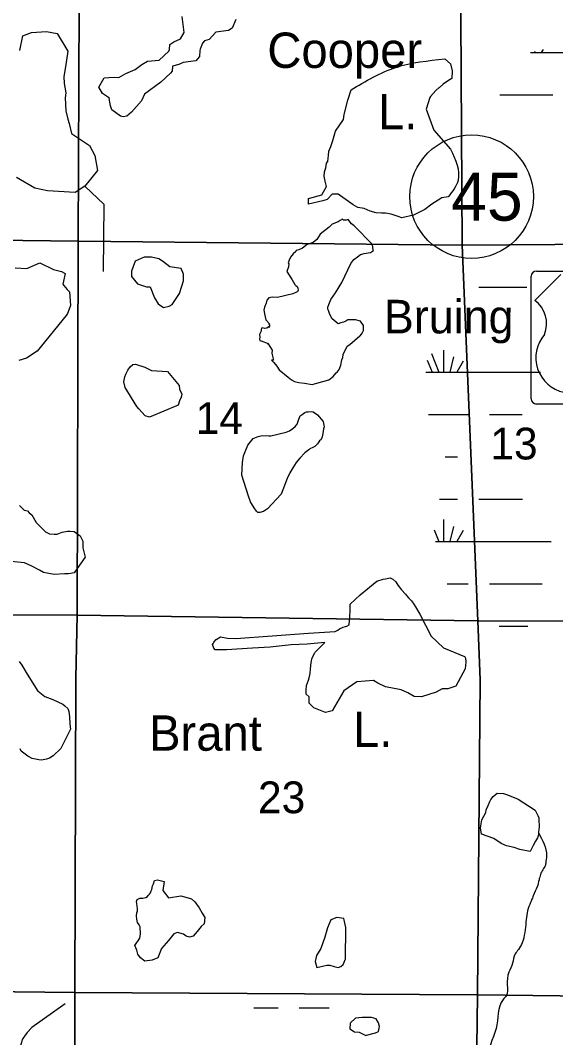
# Model space of a CAD drawing. Extents: x 380424 to 701066, y 1117407 to 1412949.
# Drawn here: x 499000 to 506582, y 1373482 to 1387886 of the extents above; entities that cross this region are included whole.
import ezdxf

# ---------------------------------------------------------------- set-up
doc = ezdxf.new("R2010")
doc.units = 0
for name, color, linetype in [('Communities and Subdivisions Names without Post Office', 7, 'Continuous'), ('Intermittent Ponds', 7, 'Continuous'), ('Lakes and Ponds', 7, 'Continuous'), ('Lakes and Ponds Text', 7, 'Continuous'), ('Narrow Canals', 7, 'Continuous'), ('Roadshilelds State Highways', 7, 'Continuous'), ('Roadshilelds US Highways', 7, 'Continuous'), ('Section Lines', 7, 'Continuous'), ('Section Numbers', 7, 'Continuous'), ('Swamps', 7, 'Continuous')]:
    doc.layers.add(name, color=color, linetype=linetype)

msp = doc.modelspace()

# ---------------------------------------------------------------- linework, layer by layer
at = {"layer": 'Intermittent Ponds'}
for points in [[(503606, 1374592), (503611, 1375043), (503580, 1375167), (503483, 1375182), (503396, 1375151), (503349, 1375038), (503314, 1374905), (503257, 1374746), (503196, 1374643), (503175, 1374561), (503201, 1374474), (503339, 1374510), (503385, 1374510), (503447, 1374489), (503503, 1374474), (503539, 1374489), (503570, 1374520), (503585, 1374551), (503601, 1374587)], [(503903, 1373519), (504032, 1373550), (504073, 1373571), (504088, 1373642), (504073, 1373694), (504042, 1373750), (503975, 1373766), (503842, 1373766), (503749, 1373760), (503673, 1373689), (503667, 1373606), (503734, 1373565), (503801, 1373560), (503847, 1373535), (503893, 1373514)]]:
    msp.add_lwpolyline(points, close=True, dxfattribs=at)
at = {"layer": 'Lakes and Ponds'}
for points in [[(502053, 1387898), (502002, 1387776), (501949, 1387742), (501769, 1387718), (501673, 1387615), (501606, 1387596), (501580, 1387564), (501548, 1387479), (501543, 1387458), (501536, 1387376), (501486, 1387312), (501305, 1387290), (501247, 1387263), (501157, 1387237), (501150, 1387168), (501128, 1387137), (500988, 1387009), (500758, 1386840), (500716, 1386748), (500574, 1386586), (500506, 1386529), (500458, 1386518), (500420, 1386528), (500294, 1386617), (500278, 1386676), (500258, 1386782), (500261, 1386784), (500163, 1386851), (500110, 1386941), (500185, 1387073), (500253, 1387075), (500331, 1387080), (500395, 1387075), (500493, 1387136), (500627, 1387189), (500719, 1387259), (500800, 1387309), (500964, 1387323), (501104, 1387448), (501114, 1387472), (501116, 1387543), (501175, 1387583), (501268, 1387624), (501319, 1387716), (501291, 1387942)], [(498991, 1387459), (499033, 1387665), (499160, 1387713), (499371, 1387727), (499521, 1387699), (499672, 1387448), (499639, 1387230), (499616, 1387090), (499622, 1386990), (499644, 1386858), (499634, 1386789), (499644, 1386605), (499672, 1386487), (499689, 1386426), (499725, 1386283), (499979, 1386113), (500057, 1385974), (500091, 1385761), (499912, 1385538), (499778, 1385449), (499385, 1385473), (499206, 1385510), (498947, 1385663)], [(505012, 1387340), (505091, 1387269), (505116, 1387172), (505110, 1387063), (505062, 1387036), (504989, 1386981), (504931, 1386929), (504934, 1386934), (504887, 1386895), (504809, 1386809), (504801, 1386793), (504746, 1386629), (504856, 1386332), (505093, 1386062)], [(505060, 1385386), (504970, 1385372), (504827, 1385282), (504727, 1385208), (504567, 1385128), (504402, 1385092), (504349, 1385108), (504254, 1385144), (504174, 1385154), (504117, 1385154), (504042, 1385159), (503956, 1385185), (503871, 1385222), (503778, 1385234), (503715, 1385274), (503502, 1385423), (503416, 1385423), (503345, 1385349), (503286, 1385329), (503079, 1385282), (503083, 1385362), (503271, 1385417), (503338, 1385536), (503319, 1385610), (503314, 1385633), (503302, 1385682), (503310, 1385742), (503327, 1385800), (503335, 1385863), (503356, 1385886), (503362, 1385935), (503364, 1385972), (503371, 1386034), (503397, 1386098), (503426, 1386183), (503465, 1386316), (503576, 1386483), (503586, 1386552), (503637, 1386754), (503684, 1386902)], [(498925, 1384384), (499091, 1384375), (499275, 1384454), (499468, 1384358), (499583, 1384330), (499636, 1384304), (499600, 1384149), (499616, 1384133), (499664, 1384075), (499695, 1384043), (499712, 1383851), (499691, 1383798), (499666, 1383737), (499650, 1383706), (499236, 1383204), (499088, 1383103), (498977, 1383072)], [(498990, 1381015), (499016, 1380988), (499053, 1380951), (499101, 1380941), (499127, 1380914), (499164, 1380883), (499222, 1380777), (499354, 1380645), (499412, 1380618), (499481, 1380613), (499523, 1380613), (499592, 1380640), (499666, 1380655), (499703, 1380655), (499761, 1380650), (499845, 1380587), (499887, 1380513), (499887, 1380418), (499919, 1380286), (499840, 1380170), (499761, 1380064), (499681, 1380048), (499623, 1380048), (499481, 1380038), (499328, 1380069), (499270, 1380101), (499164, 1380159), (499058, 1380207), (498868, 1380222)], [(498984, 1378807), (499021, 1378754), (499095, 1378628), (499248, 1378390), (499254, 1378390), (499349, 1378311), (499386, 1378300), (499460, 1378268), (499602, 1378205), (499629, 1378179), (499671, 1378142), (499687, 1378099), (499697, 1378031), (499703, 1377920), (499708, 1377851), (499571, 1377577), (499465, 1377471), (499412, 1377439), (499370, 1377423), (499301, 1377413), (499264, 1377418), (499169, 1377434), (499106, 1377466), (499011, 1377540), (498995, 1377571)]]:
    msp.add_lwpolyline(points, dxfattribs=at)
for points in [[(502908, 1384627), (502903, 1384611), (502866, 1384580), (502824, 1384532), (502808, 1384490), (502792, 1384453), (502803, 1384437), (502797, 1384395), (502776, 1384331), (502850, 1384210), (502887, 1384146), (502903, 1384131), (502919, 1384120), (502929, 1384094), (502935, 1384067), (502924, 1384041), (502919, 1384041), (502861, 1384014), (502644, 1383962), (502565, 1383967), (502518, 1383956), (502491, 1383925), (502481, 1383882), (502459, 1383824), (502449, 1383782), (502459, 1383735), (502459, 1383729), (502475, 1383645), (502502, 1383624), (502507, 1383613), (502518, 1383597), (502518, 1383587), (502528, 1383576), (502528, 1383555), (502523, 1383539), (502523, 1383550), (502491, 1383529), (502459, 1383523), (502433, 1383534), (502417, 1383529), (502407, 1383476), (502386, 1383439), (502391, 1383407), (502386, 1383370), (502391, 1383354), (502407, 1383349), (502412, 1383349), (502512, 1383312), (502502, 1383307), (502512, 1383307), (502533, 1383270), (502565, 1383217), (502560, 1383175), (502570, 1383133), (502586, 1383074), (502555, 1383074), (502591, 1383043), (502634, 1382990), (502665, 1382937), (502792, 1382832), (502840, 1382795), (502882, 1382773), (502945, 1382758), (503025, 1382747), (503135, 1382731), (503199, 1382747), (503368, 1382795), (503431, 1382842), (503473, 1382895), (503489, 1382905), (503516, 1382942), (503537, 1383006), (503553, 1383080), (503568, 1383111), (503574, 1383154), (503627, 1383275), (503669, 1383296), (503806, 1383418), (503817, 1383423), (503843, 1383455), (503859, 1383497), (503859, 1383544), (503859, 1383566), (503817, 1383629), (503748, 1383645), (503727, 1383645), (503674, 1383645), (503637, 1383645), (503611, 1383629), (503579, 1383613), (503537, 1383603), (503500, 1383587), (503415, 1383661), (503384, 1383719), (503363, 1383777), (503357, 1383798), (503357, 1383824), (503368, 1383861), (503399, 1383935), (503463, 1384030), (503553, 1384173), (503679, 1384442), (503722, 1384500), (503774, 1384537), (503817, 1384569), (503870, 1384585), (503928, 1384595), (503959, 1384601), (504002, 1384627), (503996, 1384632), (503986, 1384712), (503727, 1384976), (503690, 1385007), (503642, 1385065), (503616, 1385055), (503579, 1385055), (503563, 1385071), (503532, 1385050), (503501, 1385033), (503415, 1385002), (503373, 1384960), (503246, 1384859), (503199, 1384785), (503146, 1384743), (503061, 1384712), (502998, 1384659), (502945, 1384638)], [(501149, 1383863), (501253, 1384018), (501313, 1384199), (501313, 1384294), (501278, 1384371), (501115, 1384397), (501012, 1384475), (500960, 1384509), (500857, 1384535), (500753, 1384535), (500624, 1384475), (500573, 1384337), (500573, 1384259), (500659, 1384156), (500788, 1384113), (500839, 1384113), (500900, 1383958), (500951, 1383872), (501029, 1383820), (501106, 1383837)], [(500479, 1382840), (500495, 1382877), (500521, 1382935), (500553, 1382982), (500595, 1383014), (500632, 1383019), (500764, 1382977), (500812, 1382951), (500859, 1382930), (501086, 1382914), (501250, 1382718), (501255, 1382666), (501287, 1382592), (501276, 1382549), (501255, 1382497), (501234, 1382439), (500827, 1382270), (500769, 1382285), (500680, 1382386), (500648, 1382417), (500484, 1382687), (500468, 1382766)], [(502694, 1381177), (502499, 1380971), (502446, 1380934), (502393, 1380918), (502362, 1380918), (502346, 1380939), (502314, 1380982), (502272, 1381045), (502261, 1381071), (502230, 1381151), (502135, 1381446), (502145, 1381626), (502161, 1381721), (502224, 1381869), (502298, 1381964), (502367, 1381995), (502425, 1382006), (502520, 1382001), (502546, 1382001), (502763, 1382054), (502811, 1382075), (502858, 1382106), (502895, 1382138), (502921, 1382170), (502943, 1382238), (502964, 1382286), (502990, 1382307), (503011, 1382318), (503027, 1382333), (503053, 1382344), (503075, 1382344), (503127, 1382349), (503149, 1382344), (503207, 1382302), (503291, 1382207), (503296, 1382180), (503302, 1382133), (503296, 1382101), (503286, 1382038), (503275, 1381990), (503259, 1381953), (503238, 1381932), (503207, 1381890), (503170, 1381853), (503143, 1381837), (503101, 1381821), (503085, 1381805), (503027, 1381763), (502958, 1381689), (502906, 1381626), (502858, 1381552), (502816, 1381478), (502779, 1381399)], [(502288, 1378998), (501921, 1378971), (501757, 1378975), (501741, 1378996), (501720, 1379049), (501735, 1379070), (501741, 1379081), (501772, 1379118), (501836, 1379155), (501936, 1379139), (502052, 1379133), (503082, 1379207), (503457, 1379234), (503499, 1379251), (503522, 1379269), (503573, 1379292), (503605, 1379303), (503623, 1379310), (503659, 1379329), (503669, 1379443), (503673, 1379531), (503673, 1379618), (503815, 1379751), (504049, 1379947), (504141, 1379973), (504172, 1379978), (504236, 1379994), (504274, 1379976), (504320, 1379936), (504348, 1379889), (504398, 1379824), (504453, 1379760), (504467, 1379742), (504499, 1379710), (504540, 1379668), (504574, 1379621), (504595, 1379584), (504660, 1379476), (504820, 1379168), (504994, 1379003), (505290, 1378880), (505300, 1378869), (505311, 1378817), (505311, 1378801), (505300, 1378706), (505169, 1378461), (505053, 1378421), (504976, 1378420), (504889, 1378374), (504682, 1378310), (504577, 1378314), (504490, 1378365), (504393, 1378406), (504173, 1378448), (504063, 1378503), (504001, 1378537), (503765, 1378521), (503581, 1378392), (503416, 1378108), (503320, 1378085), (503159, 1378154), (503091, 1378218), (503093, 1378310), (503050, 1378347), (503047, 1378400), (503053, 1378469), (503081, 1378544), (503093, 1378579), (503104, 1378636), (503109, 1378705), (503118, 1378792), (503135, 1378861), (503172, 1378930), (503178, 1378939), (503311, 1379076), (503063, 1379053), (502834, 1379044), (502536, 1379012)], [(505516, 1376452), (505534, 1376565), (505594, 1376669), (505599, 1376706), (505628, 1376771), (505649, 1376824), (505666, 1376852), (505698, 1376897), (505752, 1376944), (505841, 1376939), (505901, 1376918), (506051, 1376859), (506291, 1376701), (506306, 1376673), (506331, 1376628), (506345, 1376594), (506345, 1376531), (506348, 1376506), (506348, 1376464), (506345, 1376432), (506338, 1376385), (506338, 1376354), (506324, 1376313), (506296, 1376264), (506264, 1376201), (506222, 1376120), (506074, 1376147), (505992, 1376176), (505887, 1376197), (505810, 1376232), (505705, 1376302), (505532, 1376362)], [(500658, 1375280), (500658, 1375304), (500655, 1375346), (500648, 1375380), (500643, 1375411), (500653, 1375438), (500690, 1375459), (500724, 1375458), (500736, 1375456), (500779, 1375467), (500803, 1375479), (500812, 1375497), (500830, 1375512), (500845, 1375534), (500854, 1375561), (500864, 1375580), (500872, 1375630), (500886, 1375662), (500902, 1375709), (500942, 1375718), (501035, 1375694), (501020, 1375567), (501099, 1375464), (501274, 1375488), (501346, 1375473), (501425, 1375449), (501470, 1375404), (501533, 1375319), (501575, 1375247), (501615, 1375183), (501604, 1375095), (501563, 1375057), (501506, 1374984), (501446, 1374918), (501396, 1374903), (501349, 1374919), (501310, 1374948), (501225, 1374972), (501174, 1374954), (501099, 1374860), (500999, 1374746), (500948, 1374613), (500866, 1374580), (500761, 1374564), (500701, 1374614), (500664, 1374662), (500648, 1374720), (500621, 1374788), (500691, 1374890), (500703, 1374954), (500695, 1375052), (500685, 1375079), (500661, 1375114), (500652, 1375162), (500643, 1375207), (500652, 1375250)]]:
    msp.add_lwpolyline(points, close=True, dxfattribs=at)
for points in [[(503684, 1386902), (504319, 1387220), (505012, 1387340)], [(505093, 1386062), (505199, 1385623), (505060, 1385386)]]:
    msp.add_spline(points, degree=3, dxfattribs=at)
at = {"layer": 'Narrow Canals'}
for points in [[(500179, 1384331), (500189, 1385281), (499912, 1385538)], [(499634, 1373959), (499164, 1373626), (499095, 1373553), (499058, 1373505), (499027, 1373457), (499016, 1373415), (498995, 1373357), (498979, 1373294), (498953, 1373257), (498926, 1373236), (498023, 1372808), (497965, 1372771), (497923, 1372755), (497886, 1372750), (497854, 1372750), (497801, 1372760), (497743, 1372771), (497553, 1372866), (497448, 1372914), (497353, 1372945), (497268, 1372966), (497117, 1373019)]]:
    msp.add_lwpolyline(points, dxfattribs=at)
msp.add_spline([(506338, 1376385), (506452, 1376056), (506441, 1375955), (506436, 1375924), (506399, 1375860), (506367, 1375792), (506346, 1375718), (506320, 1375617), (506262, 1375491), (506241, 1375427), (506214, 1375369), (506161, 1375121), (506108, 1374825), (506056, 1374730), (506008, 1374667), (505971, 1374535), (505918, 1374408), (505897, 1374228), (505881, 1374075), (505839, 1374023), (505739, 1373611), (505702, 1373500), (505543, 1373014), (505454, 1372729), (505311, 1372407), (505200, 1372185), (505168, 1372148), (504968, 1371931), (504815, 1371889), (504688, 1371857), (504524, 1371820), (504487, 1371783), (504397, 1371757), (504223, 1371688), (504176, 1371641), (504176, 1371556), (504149, 1371451), (504022, 1370178)], degree=3, dxfattribs=at)
at = {"layer": 'Roadshilelds State Highways'}
msp.add_circle((505391, 1385390), 875, dxfattribs=at)
at = {"layer": 'Roadshilelds US Highways'}
for p, q in [((506236, 1382529), (506236, 1384262)), ((506656, 1384287), (506286, 1383921)), ((506311, 1384337), (508073, 1384337)), ((508073, 1382454), (506311, 1382454))]:
    msp.add_line(p, q, dxfattribs=at)
for centre, radius, start, end in [((506311, 1384262), 75, 90, 180), ((506045, 1383591), 409, 338.3056, 53.8199), ((506802, 1383110), 501, 138.7831, 258.2378), ((506311, 1382529), 75, 180, 270)]:
    msp.add_arc(centre, radius, start, end, dxfattribs=at)
at = {"layer": 'Section Lines'}
for points in [[(499843, 1390381), (499820, 1384761), (494327, 1384824), (494322, 1384838), (494395, 1390404), (495110, 1390404), (495122, 1390405)], [(505227, 1390348), (505259, 1384705), (499828, 1384760), (499820, 1384761), (499843, 1390381)], [(510408, 1390118), (510477, 1384742), (505271, 1384704), (505259, 1384705), (505227, 1390348), (505231, 1390347)], [(499820, 1384761), (499818, 1384750), (499806, 1379463), (499799, 1379463), (495070, 1379482), (495063, 1379482), (494237, 1379501), (494327, 1384824)], [(505259, 1384705), (505479, 1379386), (499806, 1379463), (499818, 1384750), (499820, 1384761), (499828, 1384760)], [(510477, 1384742), (510479, 1384736), (510560, 1379365), (510548, 1379365), (505494, 1379386), (505479, 1379386), (505259, 1384705), (505271, 1384704)], [(499806, 1379463), (499788, 1378570), (499773, 1374123), (494256, 1374183), (494238, 1378584), (494238, 1378590), (494230, 1378590), (494237, 1379501), (495063, 1379482), (495070, 1379482), (499799, 1379463)], [(505479, 1379386), (505513, 1378548), (505474, 1374090), (505464, 1374089), (499773, 1374123), (499788, 1378570), (499806, 1379463)], [(510560, 1379365), (510562, 1378527), (510558, 1374169), (510557, 1374026), (505474, 1374090), (505513, 1378548), (505479, 1379386), (505494, 1379386), (510548, 1379365)], [(499773, 1374123), (499770, 1369024), (495037, 1369044), (495030, 1369044), (495030, 1369050), (494277, 1369055), (494256, 1374183)], [(505474, 1374090), (505474, 1374080), (505410, 1369003), (499770, 1369024), (499773, 1374123), (505464, 1374089)], [(510557, 1374026), (510631, 1368928), (505410, 1369003), (505474, 1374080), (505474, 1374090)]]:
    msp.add_lwpolyline(points, close=True, dxfattribs=at)
at = {"layer": 'Swamps'}
for p, q in [((505791, 1386831), (506541, 1386831)), ((505493, 1384107), (506093, 1384107)), ((504823, 1383169), (504926, 1382907)), ((504992, 1383218), (504992, 1382907)), ((505137, 1383121), (505083, 1382907)), ((504762, 1383073), (504833, 1382907)), ((505270, 1383061), (505180, 1382907)), ((504743, 1382907), (506093, 1382907)), ((505643, 1382307), (506093, 1382307)), ((505493, 1381107), (506093, 1381107)), ((504992, 1380818), (504992, 1380507)), ((505137, 1380721), (505083, 1380507)), ((505270, 1380661), (505180, 1380507)), ((505643, 1379907), (506093, 1379907)), ((506093, 1379907), (506393, 1379907))]:
    msp.add_line(p, q, dxfattribs=at)
for points in [[(506227, 1387431), (507062, 1387431)], [(506285, 1387445), (506281, 1387431)], [(506403, 1387474), (506378, 1387431)], [(506093, 1384107), (506173, 1384107)], [(506093, 1382907), (506367, 1382907)], [(504783, 1382307), (505343, 1382307)], [(506093, 1382307), (506108, 1382307)], [(505018, 1381707), (505193, 1381707)], [(504936, 1381107), (505193, 1381107)], [(506093, 1381107), (506111, 1381107)], [(504861, 1380671), (504926, 1380507)], [(504880, 1380507), (506093, 1380507)], [(506093, 1380507), (506517, 1380507)], [(505047, 1379907), (505343, 1379907)], [(505781, 1379307), (506093, 1379307)], [(506093, 1379307), (506189, 1379307)], [(502308, 1373905), (502651, 1373905)], [(502951, 1373905), (503375, 1373905)]]:
    msp.add_lwpolyline(points, dxfattribs=at)

# ---------------------------------------------------------------- texts
at = {"layer": 'Communities and Subdivisions Names without Post Office'}
msp.add_text('Bruing', height=475, rotation=359.9999, dxfattribs=at).set_placement((504149, 1383454))
at = {"layer": 'Lakes and Ponds Text'}
for s, rotation, p in [('Cooper', 359.9998, (502498, 1387213)), ('L.', 359.9998, (504066, 1386344)), ('L.', 360, (503711, 1377598)), ('Brant', 360, (500823, 1377545))]:
    msp.add_text(s, height=500, rotation=rotation, dxfattribs=at).set_placement(p)
at = {"layer": 'Roadshilelds State Highways'}
msp.add_text('45', height=680, rotation=359.9995, dxfattribs=at).set_placement((505103, 1385050))
at = {"layer": 'Section Numbers'}
for s, p in [('14', (501483, 1382030)), ('13', (505657, 1381669)), ('23', (502366, 1376660))]:
    msp.add_text(s, height=450, dxfattribs=at).set_placement(p)

doc.saveas('drawing.dxf')
